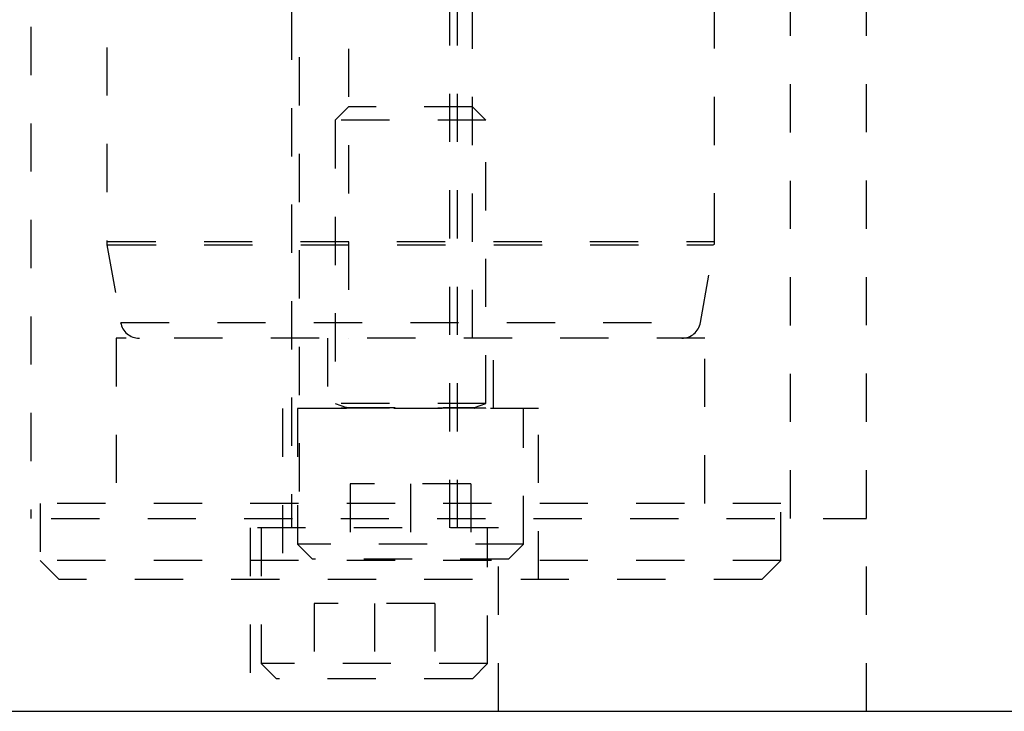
# Model space of a CAD drawing. Header units: inches. Extents: x 1880 to 2363, y -453 to -54.
# Tile 466 of 656: x 1920.02 to 1922.06, y -153.23 to -151.79. Entities that reach past the tile are written whole.
import ezdxf

# ---------------------------------------------------------------- set-up
doc = ezdxf.new("R2010")
doc.units = ezdxf.units.IN
doc.header["$LTSCALE"] = 0.5
doc.header["$MEASUREMENT"] = 0
doc.linetypes.add('HIDDEN', pattern=[0.225, 0.15, -0.075])
doc.layers.add('SID-M-H', color=4, linetype='HIDDEN')
doc.layers.add('SID-M-S', color=105, linetype='Continuous')

msp = doc.modelspace()

# ---------------------------------------------------------------- linework, layer by layer
at = {"layer": 'SID-M-H'}
for p, q in [((1920.1975, -148.85222), (1920.1975, -152.25472)), ((1921.45734, -152.25472), (1921.45734, -148.85222)), ((1920.04002, -149.0097), (1920.04002, -152.8286)), ((1921.61482, -152.8286), (1921.61482, -149.0097)), ((1920.58042, -150.9782), (1920.58042, -152.8482)), ((1920.92442, -152.8482), (1920.92442, -150.9782)), ((1921.7723, -153.2282), (1921.7723, -150.9782)), ((1920.69892, -151.45501), (1920.69892, -152.45501)), ((1920.95592, -152.45501), (1920.95592, -151.45501)), ((1920.59617, -151.47281), (1920.59617, -152.8482)), ((1920.90867, -152.8482), (1920.90867, -151.47281)), ((1920.69892, -151.97568), (1920.67117, -152.00343)), ((1920.95592, -151.97568), (1920.69892, -151.97568)), ((1920.98367, -152.00343), (1920.95592, -151.97568)), ((1920.98367, -152.00343), (1920.67117, -152.00343)), ((1920.67117, -152.00343), (1920.67117, -152.59019)), ((1920.98367, -152.59019), (1920.98367, -152.00343)), ((1920.1981, -152.26155), (1920.22647, -152.42248)), ((1920.19926, -152.25472), (1921.45558, -152.25472)), ((1920.19986, -152.26155), (1921.45499, -152.26155)), ((1921.42837, -152.42248), (1921.45675, -152.26155)), ((1920.22692, -152.42248), (1921.42793, -152.42248)), ((1921.43766, -152.45501), (1920.21719, -152.45501)), ((1920.21719, -152.45501), (1920.21719, -152.79753)), ((1920.65542, -152.45501), (1920.65542, -152.60068)), ((1920.99942, -152.60068), (1920.99942, -152.45501)), ((1921.43766, -152.79753), (1921.43766, -152.45501)), ((1920.98367, -152.59019), (1920.67117, -152.59019)), ((1920.67117, -152.59019), (1920.69473, -152.59876)), ((1920.98367, -152.60029), (1920.67117, -152.60029)), ((1920.67117, -152.60029), (1920.67117, -152.60068)), ((1920.69518, -152.59876), (1920.95967, -152.59876)), ((1920.96012, -152.59876), (1920.98367, -152.59019)), ((1920.98367, -152.60068), (1920.98367, -152.60029)), ((1921.09292, -152.60068), (1920.56192, -152.60068)), ((1920.56192, -152.60068), (1920.56192, -152.95501)), ((1920.59305, -152.60068), (1920.59305, -152.88193)), ((1921.0618, -152.88193), (1921.0618, -152.60068)), ((1921.09292, -152.95501), (1921.09292, -152.60068)), ((1920.95242, -152.75693), (1920.70242, -152.75693)), ((1920.70242, -152.75693), (1920.70242, -152.91318)), ((1920.82742, -152.75693), (1920.82742, -152.91318)), ((1920.95242, -152.75693), (1920.95242, -152.91318)), ((1921.59514, -152.79753), (1920.05971, -152.79753)), ((1920.05971, -152.79753), (1920.05971, -152.91564)), ((1921.59514, -152.91564), (1921.59514, -152.79753)), ((1919.88254, -152.8286), (1921.7723, -152.8286)), ((1921.00992, -152.8482), (1920.49492, -152.8482)), ((1920.49492, -152.8482), (1920.49492, -153.2282)), ((1920.51805, -152.8482), (1920.51805, -153.12945)), ((1920.9868, -153.12945), (1920.9868, -152.8482)), ((1921.00992, -153.2282), (1921.00992, -152.8482)), ((1921.0618, -152.88193), (1920.59305, -152.88193)), ((1920.59305, -152.88193), (1920.6243, -152.91318)), ((1921.03055, -152.91318), (1921.0618, -152.88193)), ((1921.59514, -152.91564), (1920.05971, -152.91564)), ((1920.05971, -152.91564), (1920.09908, -152.95501)), ((1921.03055, -152.91318), (1920.6243, -152.91318)), ((1921.55577, -152.95501), (1921.59514, -152.91564)), ((1921.55577, -152.95501), (1920.09908, -152.95501)), ((1920.87742, -153.00445), (1920.62742, -153.00445)), ((1920.62742, -153.00445), (1920.62742, -153.1607)), ((1920.75242, -153.00445), (1920.75242, -153.1607)), ((1920.87742, -153.00445), (1920.87742, -153.1607)), ((1920.9868, -153.12945), (1920.51805, -153.12945)), ((1920.51805, -153.12945), (1920.5493, -153.1607)), ((1920.95555, -153.1607), (1920.9868, -153.12945)), ((1920.95555, -153.1607), (1920.5493, -153.1607))]:
    msp.add_line(p, q, dxfattribs=at)
for centre, radius, start, end in [((1920.23687, -152.25472), 0.03937, 180, 190), ((1921.41797, -152.25472), 0.03937, 350, 0), ((1920.26525, -152.41564), 0.03937, 190, 270), ((1921.3896, -152.41564), 0.03937, 270, 350), ((1920.69446, -152.5995), 0.000787, 270, 70), ((1920.96039, -152.5995), 0.000787, 110, 270)]:
    msp.add_arc(centre, radius, start, end, dxfattribs=at)
at = {"layer": 'SID-M-S'}
msp.add_line((1918.82742, -153.2282), (1932.82742, -153.2282), dxfattribs=at)

doc.saveas('drawing.dxf')
